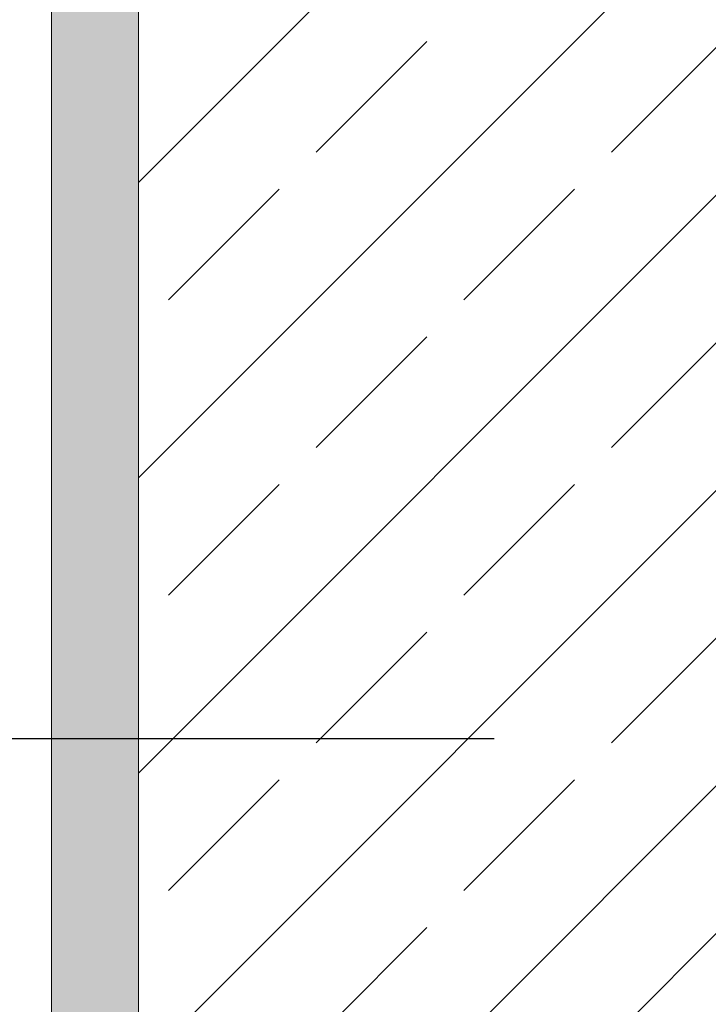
# Model space of a CAD drawing. Header units: metres. Extents: x -4 to 99, y -11 to 17.
# Tile 698 of 747: x 80.0799 to 80.1591, y -10.2572 to -10.144. Entities that reach past the tile are written whole.
import ezdxf

# ---------------------------------------------------------------- set-up
doc = ezdxf.new("R2010")
doc.units = ezdxf.units.M
doc.header["$MEASUREMENT"] = 0
for name, color, linetype in [('152 - Bemaßung_ Beschriftung.Ausbau', 7, 'Continuous'), ('608 - Struktur.Träger', 7, 'Continuous'), ('Neubau_301 - Elemente.Linie', 7, 'Continuous')]:
    doc.layers.add(name, color=color, linetype=linetype)
doc.styles.add('ERSTELLTER_STIL_2', font='txt')
doc.dimstyles.new('ERSTELLTER_STIL__15', dxfattribs={"dimtxt": 0.02, "dimasz": 0.01064, "dimexe": 0.18, "dimexo": 0.0625, "dimgap": 0, "dimtad": 1, "dimzin": 0, "dimdsep": 46, "dimtxsty": 'ERSTELLTER_STIL_2', "dimblk": 'ARROWHEAD_2', "dimblk1": 'ARROWHEAD_2', "dimblk2": 'ARROWHEAD_2', "dimcen": 0.09, "dimse1": 1, "dimse2": 1, "dimclrd": 7, "dimclre": 7, "dimclrt": 7, "dimazin": 0, "dimtfac": 1, "dimtdec": 4, "dimtmove": 0, "dimatfit": 3, "dimfxl": 1, "dimtolj": 1, "dimtzin": 0, "dimarcsym": 0})

# ---------------------------------------------------------------- blocks, each defined once
blk = doc.blocks.new('*D659', base_point=(71.99356081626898, -19.65428605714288))
at = {"layer": '152 - Bemaßung_ Beschriftung.Ausbau', "color": 7, "linetype": 'Continuous', "lineweight": 5}
for p, q in [((79.69204763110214, -10.10910409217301), (79.70604763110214, -10.11718699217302)), ((79.70954763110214, -10.11314554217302), (79.68854763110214, -10.11314554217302)), ((79.69904763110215, -10.25264554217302), (79.69904763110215, -10.11314554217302)), ((79.69204763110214, -10.24860409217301), (79.70604763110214, -10.25668699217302)), ((79.70954763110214, -10.25264554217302), (79.68854763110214, -10.25264554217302)), ((79.69904763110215, -10.25949154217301), (79.69904763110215, -10.25264554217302))]:
    blk.add_line(p, q, dxfattribs=at)
at = {"layer": '152 - Bemaßung_ Beschriftung.Ausbau', "color": 7, "lineweight": 5, "char_height": 0.02, "attachment_point": 7, "rotation": 90, "style": 'ERSTELLTER_STIL_2'}
for s, insert in [('\\A1;{\\pql;\\fArial|b0|i0|c0|p38;1\\fArial|b0|i0|c0|p38;\\A1{\\H.66x;\\S25^  ;}}', (79.69526480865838, -10.15240254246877)), ('\\A1;{\\pql;\\fArial|b0|i0|c0|p38;13\\fArial|b0|i0|c0|p38;\\A1{\\H.66x;\\S95^  ;}}', (79.69539043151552, -10.22569514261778))]:
    blk.add_mtext(s, dxfattribs=dict(at, insert=insert))
blk = doc.blocks.new('ARROWHEAD_2')
at = {"color": 0, "linetype": 'Continuous', "lineweight": 0}
for p, q in [((-0.3781315, -0.655), (0.3781315, 0.655)), ((0, 0), (-1, 0))]:
    blk.add_line(p, q, dxfattribs=at)
blk = doc.blocks.new('*D663', base_point=(71.99356081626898, -19.65428605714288))
at = {"layer": '152 - Bemaßung_ Beschriftung.Ausbau', "color": 7, "linetype": 'Continuous', "lineweight": 5}
for p, q in [((79.63394726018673, -10.24860409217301), (79.64794726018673, -10.25668699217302)), ((79.65144726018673, -10.25264554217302), (79.63044726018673, -10.25264554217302)), ((79.64094726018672, -10.67703605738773), (79.64094726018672, -10.25264554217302)), ((79.63394726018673, -10.67299460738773), (79.64794726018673, -10.68107750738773)), ((79.65144726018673, -10.67703605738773), (79.63044726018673, -10.67703605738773)), ((79.64094726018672, -10.68388205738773), (79.64094726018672, -10.67703605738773))]:
    blk.add_line(p, q, dxfattribs=at)
at = {"layer": '152 - Bemaßung_ Beschriftung.Ausbau', "color": 7, "lineweight": 5, "insert": (79.63694720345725, -10.49003490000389), "char_height": 0.02, "attachment_point": 7, "rotation": 90, "style": 'ERSTELLTER_STIL_2'}
blk.add_mtext('\\A1;{\\pql;\\fArial|b0|i0|c0|p38;42\\fArial|b0|i0|c0|p38;\\A1{\\H.66x;\\S44^  ;}}', dxfattribs=at)
blk = doc.blocks.new('*D664', base_point=(71.99356081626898, -19.65428605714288))
at = {"layer": '152 - Bemaßung_ Beschriftung.Ausbau', "color": 7, "linetype": 'Continuous', "lineweight": 5}
for p, q in [((79.64094726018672, -9.969286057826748), (79.64094726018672, -9.962440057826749)), ((79.64794726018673, -9.973327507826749), (79.63394726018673, -9.965244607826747)), ((79.65144726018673, -9.969286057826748), (79.63044726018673, -9.969286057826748)), ((79.64094726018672, -10.25264554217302), (79.64094726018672, -9.969286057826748)), ((79.63394726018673, -10.24860409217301), (79.64794726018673, -10.25668699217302)), ((79.65144726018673, -10.25264554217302), (79.63044726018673, -10.25264554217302))]:
    blk.add_line(p, q, dxfattribs=at)
at = {"layer": '152 - Bemaßung_ Beschriftung.Ausbau', "color": 7, "lineweight": 5, "insert": (79.6372763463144, -10.1361599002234), "char_height": 0.02, "attachment_point": 7, "rotation": 90, "style": 'ERSTELLTER_STIL_2'}
blk.add_mtext('\\A1;{\\pql;\\fArial|b0|i0|c0|p38;28\\fArial|b0|i0|c0|p38;\\A1{\\H.66x;\\S34^  ;}}', dxfattribs=at)

msp = doc.modelspace()

# ---------------------------------------------------------------- hatches: boundary and pattern name
at = {"layer": '608 - Struktur.Träger', "linetype": 'Continuous', "lineweight": 5}
h = msp.add_hatch(dxfattribs=at)
h.set_pattern_fill('Gips_0005', style=0, pattern_type=2)
h.set_pattern_definition([(45, (71.99356081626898, -19.65428605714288), (-0.003535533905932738, 0.003535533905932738), [0, -0.005000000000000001])])
h.paths.add_polyline_path([(80.08354308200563, -9.959286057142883), (80.08354308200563, -10.61928605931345), (80.09354307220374, -10.61928605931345), (80.09354307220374, -10.60928605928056), (80.09354307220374, -9.959286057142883)])
h = msp.add_hatch(dxfattribs=at)
h.set_pattern_fill('Beton__Stahlbeton_0005', style=0, pattern_type=2)
h.set_pattern_definition([(44.99999999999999, (71.99356081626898, -19.65428605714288), (-0.01697056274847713, 0.01697056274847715), []), (44.99999999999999, (71.98507553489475, -19.64580077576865), (-0.01697056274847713, 0.01697056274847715), [0.018, -0.005999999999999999])])
h.paths.add_polyline_path([(80.09354306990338, -10.60928605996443), (80.49354307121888, -10.60928605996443), (80.49354307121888, -9.959286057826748), (80.09354306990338, -9.959286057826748)])

# ---------------------------------------------------------------- linework, layer by layer
at = {"layer": '608 - Struktur.Träger', "color": 7, "linetype": 'Continuous', "lineweight": 13}
msp.add_line((80.09354306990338, -9.959286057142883), (80.09354306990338, -10.60928605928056), dxfattribs=at)
at = {"layer": '608 - Struktur.Träger', "color": 7, "linetype": 'Continuous', "lineweight": 5}
msp.add_line((80.08354308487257, -9.969286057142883), (80.08354308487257, -10.61928606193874), dxfattribs=at)
at = {"layer": 'Neubau_301 - Elemente.Linie', "color": 1, "linetype": 'Continuous', "lineweight": 25, "flags": 128}
msp.add_lwpolyline([(80.07213050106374, -10.22661447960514), (80.13444312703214, -10.22661447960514)], dxfattribs=at)

# ---------------------------------------------------------------- dimensions: what is measured, and where the dimension line sits
at = {"layer": '152 - Bemaßung_ Beschriftung.Ausbau', "color": 7, "linetype": 'Continuous', "lineweight": 5}
for base, p1, p2, picture, middle in [((79.64094726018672, -9.969286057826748), (80.99304307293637, -10.25264554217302), (80.99304307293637, -9.969286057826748), '*D664', (79.62694726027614, -10.08627749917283)), ((79.69904763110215, -10.11314554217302), (80.99304307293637, -10.25264554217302), (80.99304307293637, -10.11314554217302), '*D659', (79.68504763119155, -10.17581274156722)), ((79.64094726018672, -10.25264554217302), (80.6660430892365, -10.67703605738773), (80.99304307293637, -10.25264554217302), '*D663', (79.62694726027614, -10.44015249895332))]:
    dim = msp.add_linear_dim(base=base, p1=p1, p2=p2, angle=90, dimstyle='ERSTELLTER_STIL__15', dxfattribs=at)
    dim.commit()
    dim.dimension.update_dxf_attribs({"geometry": picture, "text_midpoint": middle, "dimtype": 160, "text_rotation": 90})

doc.saveas('drawing.dxf')
